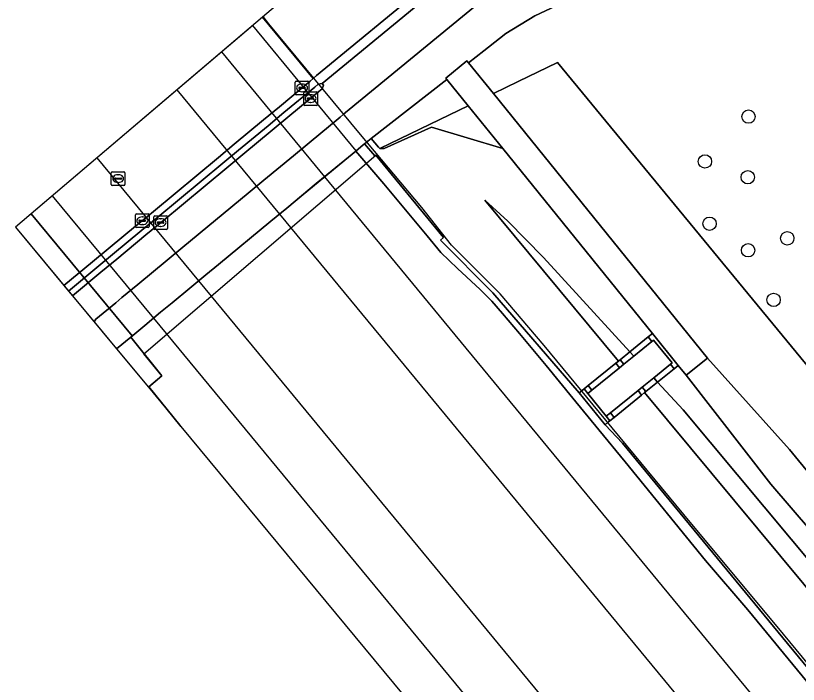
# Model space of a CAD drawing. Extents: x 159279 to 160377, y 384531 to 385888.
# Drawn here: x 159278.9 to 159336.2, y 385222.1 to 385271 of the extents above; entities that cross this region are included whole.
import ezdxf

# ---------------------------------------------------------------- set-up
doc = ezdxf.new("R2010")
doc.units = 0
for name, color, linetype in [('IMGEO_Boom', 7, 'Continuous'), ('IMGEO_Fietspad_open', 7, 'Continuous'), ('IMGEO_Geluidsscherm', 7, 'Continuous'), ('IMGEO_Gemengd_bos', 7, 'Continuous'), ('IMGEO_Grasland_overig', 7, 'Continuous'), ('IMGEO_Groenvoorziening', 7, 'Continuous'), ('IMGEO_Hek', 7, 'Continuous'), ('IMGEO_Kolk', 7, 'Continuous'), ('IMGEO_Muur', 7, 'Continuous'), ('IMGEO_Pijler', 7, 'Continuous'), ('IMGEO_Rijbaan_lokaal_gesloten', 7, 'Continuous'), ('IMGEO_Rijbaan_lokaal_open', 7, 'Continuous'), ('IMGEO_Rioolput', 7, 'Continuous'), ('IMGEO_Spoor', 7, 'Continuous'), ('IMGEO_Spoorbaan_halfverhard', 7, 'Continuous'), ('IMGEO_Struiken', 7, 'Continuous'), ('IMGEO_Terreindeel_gesloten', 7, 'Continuous'), ('IMGEO_Verkeerseiland_open', 7, 'Continuous'), ('IMGEO_Voetpad_op_trap', 7, 'Continuous'), ('IMGEO_Voetpad_open', 7, 'Continuous')]:
    doc.layers.add(name, color=color, linetype=linetype)

msp = doc.modelspace()

# ---------------------------------------------------------------- linework, layer by layer
at = {"layer": 'IMGEO_Boom'}
for centre in [(159332.548, 385263.624), (159329.36, 385260.342), (159332.495, 385259.185), (159329.699, 385255.784), (159335.389, 385254.713), (159332.519, 385253.837), (159334.388, 385250.205)]:
    msp.add_circle(centre, 0.489, dxfattribs=at)
at = {"layer": 'IMGEO_Fietspad_open'}
for points in [[(159325.421, 385285.651), (159311.046, 385274.117), (159308.051, 385271.586), (159301.323, 385266.059), (159301.413, 385265.937), (159301.325, 385265.665), (159301.081, 385265.463), (159298.819, 385263.588), (159297.663, 385262.631), (159295.504, 385260.842), (159294.349, 385259.885), (159289.577, 385255.931), (159288.422, 385254.974), (159286.276, 385253.196), (159285.121, 385252.239), (159283.041, 385250.515), (159284.631, 385248.598)], [(159284.631, 385248.598), (159284.752, 385248.794), (159286.211, 385250), (159286.663, 385250.374), (159287.819, 385251.329), (159289.967, 385253.104), (159291.123, 385254.06), (159295.899, 385258.008), (159297.056, 385258.964), (159299.217, 385260.75), (159300.374, 385261.706), (159302.64, 385263.579), (159302.869, 385263.769), (159303.045, 385263.915), (159318.526, 385276.664)]]:
    msp.add_lwpolyline(points, dxfattribs=at)
at = {"layer": 'IMGEO_Geluidsscherm'}
for points in [[(159310.803, 385254.224), (159308.618, 385256.968), (159304.127, 385262.305), (159297.428, 385270.424), (159296.997, 385270.945)], [(159382.411, 385168.447), (159379.124, 385172.521), (159369.745, 385183.861), (159363.386, 385191.53), (159356.977, 385199.317), (159350.658, 385206.925), (159347.407, 385210.884), (159341.013, 385218.592), (159334.641, 385226.29), (159328.273, 385233.942), (159322.108, 385241.391), (159317.593, 385246.87), (159314.367, 385250.647), (159310.803, 385254.224)]]:
    msp.add_lwpolyline(points, dxfattribs=at)
at = {"layer": 'IMGEO_Gemengd_bos'}
msp.add_lwpolyline([(159322.775, 385273.643), (159319.612, 385272.286), (159316.911, 385271.012), (159314.775, 385269.703), (159313.504, 385268.713), (159313.158, 385268.443), (159312.034, 385267.567), (159313.865, 385265.306), (159315.68, 385266.184), (159318.564, 385267.578), (159384.722, 385187.321), (159436.071, 385125.032), (159445.64, 385133.522)], dxfattribs=at)
at = {"layer": 'IMGEO_Grasland_overig'}
msp.add_lwpolyline([(159325.516, 385247.743), (159314.552, 385261.28), (159309.342, 385262.841), (159305.855, 385261.286), (159305.542, 385261.282), (159305.456, 385261.386), (159304.926, 385262.027), (159304.551, 385261.737), (159304.436, 385261.642), (159305.186, 385260.753), (159305.259, 385260.807), (159310.222, 385254.777), (159309.997, 385254.577), (159313.82, 385250.714), (159320.154, 385243.4), (159320.374, 385243.577), (159320.504, 385243.683), (159320.815, 385243.935), (159322.835, 385245.571), (159323.021, 385245.721), (159313.227, 385257.499), (159314.935, 385255.97), (159317.523, 385253.309), (159323.863, 385246.403), (159325.206, 385247.491)], close=True, dxfattribs=at)
for points in [[(159492.944, 385046.364), (159472.067, 385070.736), (159452.364, 385094.842), (159436.908, 385113.421), (159386.608, 385174.224), (159348.791, 385219.728), (159334.195, 385236.719), (159327.995, 385244.683), (159327.405, 385245.411), (159327.094, 385245.16), (159325.895, 385244.189), (159327.752, 385242.167), (159353.457, 385211.38), (159428.898, 385119.923), (159469.821, 385070.666), (159485.407, 385051.415)], [(159657.496, 384844.067), (159636.212, 384868.894), (159601.004, 384910.228), (159554.411, 384966.142), (159491.997, 385041.673), (159470.053, 385068.063), (159449.797, 385092.719), (159353.193, 385209.438), (159324.939, 385243.415), (159324.724, 385243.24), (159322.703, 385241.604), (159322.392, 385241.352), (159322.288, 385241.267), (159322.042, 385241.068), (159323.313, 385239.727), (159380.555, 385170.237), (159391.356, 385157.313), (159438.705, 385099.969), (159472.033, 385059.892), (159508.59, 385015.472), (159566.109, 384946.163), (159595.747, 384910.891), (159628.44, 384872.285), (159708.721, 384780.592)]]:
    msp.add_lwpolyline(points, dxfattribs=at)
at = {"layer": 'IMGEO_Groenvoorziening'}
msp.add_lwpolyline([(159309.95, 385263.412), (159312.016, 385264.412), (159310.456, 385266.337), (159304.926, 385262.027), (159305.456, 385261.386), (159305.542, 385261.282)], close=True, dxfattribs=at)
at = {"layer": 'IMGEO_Hek'}
msp.add_lwpolyline([(159315.68, 385266.184), (159318.564, 385267.578), (159384.722, 385187.321)], dxfattribs=at)
at = {"layer": 'IMGEO_Kolk'}
for p, q in [((159299.352, 385265.3), (159299.352, 385266.152)), ((159299.427, 385266.226), (159300.279, 385266.226)), ((159299.84, 385266.006), (159299.865, 385266.006)), ((159300.353, 385266.152), (159300.353, 385265.3)), ((159299.611, 385265.72), (159299.611, 385265.732)), ((159300.049, 385265.683), (159299.651, 385265.683)), ((159299.654, 385265.769), (159300.052, 385265.769)), ((159299.863, 385265.446), (159299.838, 385265.446)), ((159299.976, 385264.519), (159299.976, 385265.371)), ((159300.051, 385265.445), (159300.903, 385265.445)), ((159300.095, 385265.732), (159300.095, 385265.72)), ((159300.977, 385265.371), (159300.977, 385264.519)), ((159300.279, 385265.226), (159299.427, 385265.226)), ((159300.235, 385264.939), (159300.235, 385264.951)), ((159300.673, 385264.902), (159300.275, 385264.902)), ((159300.278, 385264.988), (159300.676, 385264.988)), ((159300.464, 385265.225), (159300.489, 385265.225)), ((159300.719, 385264.951), (159300.719, 385264.939)), ((159300.903, 385264.445), (159300.051, 385264.445)), ((159300.487, 385264.665), (159300.462, 385264.665)), ((159287.647, 385255.573), (159287.647, 385256.425)), ((159287.722, 385256.499), (159288.574, 385256.499)), ((159288.135, 385256.279), (159288.16, 385256.279)), ((159288.648, 385256.425), (159288.648, 385255.573)), ((159288.99, 385255.441), (159288.99, 385256.293)), ((159289.065, 385256.367), (159289.917, 385256.367)), ((159289.478, 385256.147), (159289.503, 385256.147)), ((159289.991, 385256.293), (159289.991, 385255.441)), ((159287.906, 385255.993), (159287.906, 385256.005)), ((159288.344, 385255.956), (159287.946, 385255.956)), ((159287.949, 385256.042), (159288.347, 385256.042)), ((159288.158, 385255.719), (159288.133, 385255.719)), ((159288.39, 385256.005), (159288.39, 385255.993)), ((159289.249, 385255.861), (159289.249, 385255.873)), ((159289.687, 385255.824), (159289.289, 385255.824)), ((159289.292, 385255.91), (159289.69, 385255.91)), ((159289.501, 385255.587), (159289.476, 385255.587)), ((159289.733, 385255.873), (159289.733, 385255.861)), ((159288.574, 385255.499), (159287.722, 385255.499)), ((159289.917, 385255.367), (159289.065, 385255.367))]:
    msp.add_line(p, q, dxfattribs=at)
for points in [[(159299.352, 385265.3), (159299.352, 385266.152)], [(159299.427, 385266.226), (159300.279, 385266.226)], [(159300.353, 385266.152), (159300.353, 385265.3)], [(159299.976, 385264.519), (159299.976, 385265.371)], [(159300.051, 385265.445), (159300.903, 385265.445)], [(159300.977, 385265.371), (159300.977, 385264.519)], [(159300.279, 385265.226), (159299.427, 385265.226)], [(159300.903, 385264.445), (159300.051, 385264.445)], [(159287.647, 385255.573), (159287.647, 385256.425)], [(159287.722, 385256.499), (159288.574, 385256.499)], [(159288.648, 385256.425), (159288.648, 385255.573)], [(159288.99, 385255.441), (159288.99, 385256.293)], [(159289.065, 385256.367), (159289.917, 385256.367)], [(159289.991, 385256.293), (159289.991, 385255.441)], [(159288.574, 385255.499), (159287.722, 385255.499)], [(159289.917, 385255.367), (159289.065, 385255.367)]]:
    msp.add_lwpolyline(points, dxfattribs=at)
for centre, radius, start, end in [((159299.429, 385266.15), 0.0765, 91.55205, 178.44795), ((159299.429, 385266.15), 0.0765, 91.55205, 178.44795), ((159300.277, 385266.15), 0.0765, 1.55205, 88.44795), ((159300.277, 385266.15), 0.0765, 1.55205, 88.44795), ((159299.429, 385265.302), 0.0765, 181.55205, 268.44795), ((159299.429, 385265.302), 0.0765, 181.55205, 268.44795), ((159299.651, 385265.729), 0.0403, 85.87752, 175.75265), ((159299.648, 385265.719), 0.0366, 178.93798, 274.71019), ((159300.053, 385265.369), 0.0765, 91.55205, 178.44795), ((159300.053, 385265.369), 0.0765, 91.55205, 178.44795), ((159300.052, 385265.726), 0.043, 264.86636, 352.45326), ((159300.056, 385265.731), 0.0386, 1.73085, 96.63898), ((159300.277, 385265.302), 0.0765, 271.55205, 358.44795), ((159300.277, 385265.302), 0.0765, 271.55205, 358.44795), ((159300.901, 385265.369), 0.0765, 1.55205, 88.44795), ((159300.901, 385265.369), 0.0765, 1.55205, 88.44795), ((159300.275, 385264.948), 0.0403, 85.87752, 175.75265), ((159300.272, 385264.938), 0.0366, 178.93798, 274.71019), ((159300.676, 385264.945), 0.043, 264.86636, 352.45326), ((159300.68, 385264.95), 0.0386, 1.73085, 96.63898), ((159300.053, 385264.521), 0.0765, 181.55205, 268.44795), ((159300.053, 385264.521), 0.0765, 181.55205, 268.44795), ((159300.901, 385264.521), 0.0765, 271.55205, 358.44795), ((159300.901, 385264.521), 0.0765, 271.55205, 358.44795), ((159287.724, 385256.423), 0.0765, 91.55205, 178.44795), ((159287.724, 385256.423), 0.0765, 91.55205, 178.44795), ((159288.572, 385256.423), 0.0765, 1.55205, 88.44795), ((159288.572, 385256.423), 0.0765, 1.55205, 88.44795), ((159289.067, 385256.291), 0.0765, 91.55205, 178.44795), ((159289.067, 385256.291), 0.0765, 91.55205, 178.44795), ((159289.915, 385256.291), 0.0765, 1.55205, 88.44795), ((159289.915, 385256.291), 0.0765, 1.55205, 88.44795), ((159287.724, 385255.575), 0.0765, 181.55205, 268.44795), ((159287.724, 385255.575), 0.0765, 181.55205, 268.44795), ((159287.946, 385256.002), 0.0403, 85.87752, 175.75265), ((159287.943, 385255.992), 0.0366, 178.93798, 274.71019), ((159288.347, 385255.999), 0.043, 264.86636, 352.45326), ((159288.351, 385256.004), 0.0386, 1.73085, 96.63898), ((159288.572, 385255.575), 0.0765, 271.55205, 358.44795), ((159288.572, 385255.575), 0.0765, 271.55205, 358.44795), ((159289.289, 385255.87), 0.0403, 85.87752, 175.75265), ((159289.286, 385255.86), 0.0366, 178.93798, 274.71019), ((159289.69, 385255.867), 0.043, 264.86636, 352.45326), ((159289.694, 385255.872), 0.0386, 1.73085, 96.63898), ((159289.067, 385255.443), 0.0765, 181.55205, 268.44795), ((159289.067, 385255.443), 0.0765, 181.55205, 268.44795), ((159289.915, 385255.443), 0.0765, 271.55205, 358.44795), ((159289.915, 385255.443), 0.0765, 271.55205, 358.44795)]:
    msp.add_arc(centre, radius, start, end, dxfattribs=at)
for centre, major_axis, ratio, start_param, end_param in [((159299.839, 385265.726), (-0.387, 0.002), 0.722429, 4.712389, 7.853982), ((159299.864, 385265.726), (-0.39, 0.002), 0.717154, 1.570796, 4.712389), ((159300.463, 385264.945), (-0.387, 0.002), 0.722429, 4.712389, 7.853982), ((159300.488, 385264.945), (-0.39, 0.002), 0.717154, 1.570796, 4.712389), ((159288.134, 385255.999), (-0.387, 0.002), 0.722429, 4.712389, 7.853982), ((159288.159, 385255.999), (-0.39, 0.002), 0.717154, 1.570796, 4.712389), ((159289.477, 385255.867), (-0.387, 0.002), 0.722429, 4.712389, 7.853982), ((159289.502, 385255.867), (-0.39, 0.002), 0.717154, 1.570796, 4.712389)]:
    msp.add_ellipse(centre, major_axis=major_axis, ratio=ratio, start_param=start_param, end_param=end_param, dxfattribs=at)
at = {"layer": 'IMGEO_Muur'}
msp.add_lwpolyline([(159288.597, 385243.812), (159289.591, 385244.64), (159288.254, 385246.254), (159305.259, 385260.807), (159310.222, 385254.777), (159309.997, 385254.577)], dxfattribs=at)
at = {"layer": 'IMGEO_Pijler'}
msp.add_lwpolyline([(159283.041, 385250.515), (159285.121, 385252.239), (159286.276, 385253.196), (159288.422, 385254.974), (159289.577, 385255.931), (159294.349, 385259.885), (159295.504, 385260.842), (159297.663, 385262.631), (159298.819, 385263.588), (159301.081, 385265.463), (159301.325, 385265.665), (159301.413, 385265.937), (159301.323, 385266.059), (159301.029, 385265.993), (159300.785, 385265.791), (159298.523, 385263.916), (159297.367, 385262.959), (159295.208, 385261.17), (159294.053, 385260.213), (159289.281, 385256.259), (159288.126, 385255.302), (159285.98, 385253.524), (159284.825, 385252.567), (159282.76, 385250.855)], close=True, dxfattribs=at)
at = {"layer": 'IMGEO_Rijbaan_lokaal_gesloten'}
msp.add_lwpolyline([(159305.054, 385277.796), (159296.958, 385270.912), (159300.674, 385266.421), (159300.913, 385266.623), (159308.984, 385273.289), (159305.054, 385277.796)], dxfattribs=at)
at = {"layer": 'IMGEO_Rijbaan_lokaal_open'}
msp.add_lwpolyline([(159282.417, 385251.268), (159284.501, 385252.989), (159285.658, 385253.944), (159287.806, 385255.719), (159288.147, 385256), (159288.961, 385256.677), (159293.727, 385260.638), (159294.881, 385261.597), (159297.037, 385263.39), (159298.191, 385264.349), (159299.849, 385265.727), (159300.446, 385266.229), (159300.674, 385266.421), (159296.958, 385270.912), (159278.878, 385255.539)], close=True, dxfattribs=at)
at = {"layer": 'IMGEO_Rioolput'}
for p, q in [((159285.958, 385259.585), (159286.81, 385259.585)), ((159285.883, 385258.659), (159285.883, 385259.511)), ((159286.142, 385259.079), (159286.142, 385259.091)), ((159286.58, 385259.042), (159286.182, 385259.042)), ((159286.185, 385259.128), (159286.583, 385259.128)), ((159286.371, 385259.365), (159286.396, 385259.365)), ((159286.626, 385259.091), (159286.626, 385259.079)), ((159286.884, 385259.511), (159286.884, 385258.659)), ((159286.81, 385258.585), (159285.958, 385258.585)), ((159286.394, 385258.805), (159286.369, 385258.805))]:
    msp.add_line(p, q, dxfattribs=at)
for points in [[(159285.958, 385259.585), (159286.81, 385259.585)], [(159285.883, 385258.659), (159285.883, 385259.511)], [(159286.884, 385259.511), (159286.884, 385258.659)], [(159286.81, 385258.585), (159285.958, 385258.585)]]:
    msp.add_lwpolyline(points, dxfattribs=at)
for centre, radius, start, end in [((159285.96, 385259.509), 0.0765, 91.55205, 178.44795), ((159285.96, 385259.509), 0.0765, 91.55205, 178.44795), ((159286.808, 385259.509), 0.0765, 1.55205, 88.44795), ((159286.808, 385259.509), 0.0765, 1.55205, 88.44795), ((159286.182, 385259.088), 0.0403, 85.87752, 175.75265), ((159286.179, 385259.078), 0.0366, 178.93798, 274.71019), ((159286.583, 385259.085), 0.043, 264.86636, 352.45326), ((159286.587, 385259.09), 0.0386, 1.73085, 96.63898), ((159285.96, 385258.661), 0.0765, 181.55205, 268.44795), ((159285.96, 385258.661), 0.0765, 181.55205, 268.44795), ((159286.808, 385258.661), 0.0765, 271.55205, 358.44795), ((159286.808, 385258.661), 0.0765, 271.55205, 358.44795)]:
    msp.add_arc(centre, radius, start, end, dxfattribs=at)
for centre, major_axis, ratio, start_param, end_param in [((159286.37, 385259.085), (-0.387, 0.002), 0.722429, 4.712389, 7.853982), ((159286.395, 385259.085), (-0.39, 0.002), 0.717154, 1.570796, 4.712389)]:
    msp.add_ellipse(centre, major_axis=major_axis, ratio=ratio, start_param=start_param, end_param=end_param, dxfattribs=at)
at = {"layer": 'IMGEO_Spoor'}
for points in [[(159293.955, 385268.358), (159301.497, 385259.214)], [(159290.691, 385265.583), (159298.199, 385256.49)], [(159284.824, 385260.595), (159292.269, 385251.591)], [(159301.497, 385259.214), (159350.26, 385200.096), (159400.347, 385139.575), (159458.506, 385069.019), (159461.408, 385065.665), (159537.085, 384973.835), (159556.866, 384949.961), (159594.941, 384904.522), (159629.132, 384864.413), (159796.415, 384670.308), (159828.837, 384632.397), (159847.171, 384610.66), (159881.165, 384569.851), (159890.023, 384559.093)], [(159281.563, 385257.822), (159288.968, 385248.86)], [(159298.199, 385256.49), (159411.661, 385119.073), (159479.574, 385036.952), (159497.518, 385015.086), (159547.984, 384954.122), (159574.623, 384922.081), (159600.311, 384891.721), (159624.474, 384863.39), (159693.925, 384782.643), (159798.951, 384660.882), (159851.357, 384599.293), (159887.061, 384556.423)], [(159292.269, 385251.591), (159303.604, 385237.883), (159381.29, 385143.78), (159423.02, 385093.315), (159434.25, 385079.86), (159454.7, 385054.967), (159609.414, 384867.732), (159645.768, 384823.978), (159681.181, 384781.708), (159706.75, 384751.729), (159755.58, 384694.837), (159880.093, 384550.14)], [(159288.968, 385248.86), (159394.808, 385120.766), (159451.562, 385051.926), (159485.007, 385011.602), (159559.99, 384920.75), (159634.682, 384830.526), (159669.934, 384788.543), (159680.14, 384776.226), (159725.395, 384723.206), (159772.582, 384668.348), (159876.925, 384547.284)]]:
    msp.add_lwpolyline(points, dxfattribs=at)
at = {"layer": 'IMGEO_Spoorbaan_halfverhard'}
msp.add_lwpolyline([(159296.242, 385270.303), (159280.021, 385256.511), (159287.406, 385247.569), (159288.342, 385248.343), (159289.498, 385249.299), (159290.346, 385250), (159291.644, 385251.074), (159292.8, 385252.03), (159293.739, 385252.807), (159297.577, 385255.977), (159303.808, 385261.123)], close=True, dxfattribs=at)
msp.add_lwpolyline([(159336.812, 385222.275), (159332.496, 385227.513), (159329.402, 385231.132), (159323.521, 385238.341), (159321.576, 385240.691), (159319.688, 385243.022), (159317.726, 385245.414), (159315.788, 385247.737), (159314.524, 385249.198), (159313.745, 385250.117), (159312.898, 385250.978), (159311.232, 385252.515), (159310.011, 385253.685), (159309.006, 385254.906), (159305.832, 385258.712), (159303.787, 385261.106), (159302.052, 385259.673), (159300.895, 385258.718), (159298.734, 385256.932), (159297.577, 385255.977), (159293.739, 385252.807), (159292.8, 385252.03), (159291.644, 385251.074), (159290.346, 385250), (159289.498, 385249.299), (159288.342, 385248.343), (159287.304, 385247.484), (159289.591, 385244.64), (159288.63, 385243.84), (159290.904, 385241.032), (159290.987, 385240.928), (159424.407, 385079.936)], dxfattribs=at)
at = {"layer": 'IMGEO_Struiken'}
for points in [[(159495.462, 385052.988), (159472.552, 385080.778), (159454.31, 385102.907), (159436.071, 385125.032), (159384.722, 385187.321), (159318.564, 385267.578), (159315.68, 385266.184), (159313.865, 385265.306), (159329.549, 385245.942), (159335.553, 385239.249), (159354.128, 385216.587), (159386.575, 385177.428), (159433.383, 385121.285), (159486.754, 385056.861)], [(159654.396, 384855.887), (159641.032, 384871.473), (159608.508, 384909.981), (159552.922, 384976.721), (159486.754, 385056.861), (159433.383, 385121.285), (159386.575, 385177.428), (159354.128, 385216.587), (159335.553, 385239.249), (159329.549, 385245.942), (159327.995, 385244.683), (159334.195, 385236.719), (159348.791, 385219.728), (159386.608, 385174.224), (159436.908, 385113.421), (159452.364, 385094.842), (159472.067, 385070.736), (159492.944, 385046.364), (159512.461, 385022.288), (159530.207, 385000.767), (159567.516, 384955.834), (159606.279, 384909.531), (159713.548, 384784.025)], [(159647.741, 384857.423), (159625.217, 384883.598), (159594.49, 384919.638), (159570.61, 384948.546), (159535.641, 384990.47), (159503.493, 385029.681), (159485.407, 385051.415), (159469.821, 385070.666), (159428.898, 385119.923), (159353.457, 385211.38), (159327.752, 385242.167), (159325.895, 385244.189), (159325.034, 385243.492), (159324.939, 385243.415), (159353.193, 385209.438), (159449.797, 385092.719), (159470.053, 385068.063), (159491.997, 385041.673), (159554.411, 384966.142), (159601.004, 384910.228), (159636.212, 384868.894), (159657.496, 384844.067)]]:
    msp.add_lwpolyline(points, dxfattribs=at)
for points in [[(159312.016, 385264.412), (159309.95, 385263.412), (159305.542, 385261.282), (159305.855, 385261.286), (159309.342, 385262.841), (159314.552, 385261.28)], [(159323.863, 385246.403), (159317.523, 385253.309), (159314.935, 385255.97), (159313.227, 385257.499), (159323.021, 385245.721), (159323.146, 385245.823)]]:
    msp.add_lwpolyline(points, close=True, dxfattribs=at)
at = {"layer": 'IMGEO_Terreindeel_gesloten'}
for points in [[(159327.995, 385244.683), (159329.549, 385245.942), (159313.865, 385265.306), (159312.034, 385267.567), (159311.926, 385267.7), (159310.372, 385266.442), (159310.456, 385266.337), (159312.016, 385264.412), (159314.552, 385261.28), (159325.516, 385247.743), (159327.405, 385245.411)], [(159280.021, 385256.511), (159278.878, 385255.539), (159286.265, 385246.625), (159287.304, 385247.484), (159287.406, 385247.569)], [(159326.826, 385245.49), (159327.094, 385245.16), (159327.405, 385245.411), (159325.516, 385247.743), (159325.206, 385247.491), (159325.473, 385247.161), (159325.603, 385247.266), (159326.956, 385245.595)], [(159288.597, 385243.812), (159288.63, 385243.84), (159289.591, 385244.64), (159287.304, 385247.484), (159286.265, 385246.625)], [(159325.473, 385247.161), (159325.206, 385247.491), (159323.863, 385246.403), (159324.151, 385246.09)], [(159323.863, 385246.403), (159323.146, 385245.823), (159323.414, 385245.493), (159324.151, 385246.09)], [(159323.021, 385245.721), (159322.835, 385245.571), (159323.103, 385245.241), (159323.414, 385245.493), (159323.146, 385245.823)], [(159323.103, 385245.241), (159322.835, 385245.571), (159320.815, 385243.935), (159321.082, 385243.605)], [(159325.608, 385244.503), (159325.895, 385244.189), (159327.094, 385245.16), (159326.826, 385245.49)], [(159324.767, 385243.822), (159325.034, 385243.492), (159325.895, 385244.189), (159325.608, 385244.503)], [(159290.987, 385240.928), (159290.904, 385241.032), (159288.63, 385243.84), (159288.597, 385243.812)], [(159320.504, 385243.683), (159320.374, 385243.577), (159320.154, 385243.4), (159322.042, 385241.068), (159322.288, 385241.267), (159322.392, 385241.352), (159322.125, 385241.682), (159320.772, 385243.353)], [(159320.815, 385243.935), (159320.504, 385243.683), (159320.772, 385243.353), (159321.082, 385243.605)], [(159322.436, 385241.934), (159322.703, 385241.604), (159324.724, 385243.24), (159324.456, 385243.57)], [(159324.456, 385243.57), (159324.724, 385243.24), (159324.939, 385243.415), (159325.034, 385243.492), (159324.767, 385243.822)], [(159322.125, 385241.682), (159322.392, 385241.352), (159322.703, 385241.604), (159322.436, 385241.934)]]:
    msp.add_lwpolyline(points, close=True, dxfattribs=at)
msp.add_lwpolyline([(159380.555, 385170.237), (159323.313, 385239.727), (159322.042, 385241.068), (159320.154, 385243.4), (159313.82, 385250.714), (159309.997, 385254.577), (159310.222, 385254.777), (159305.259, 385260.807), (159305.186, 385260.753), (159304.436, 385261.642), (159304.322, 385261.548), (159303.787, 385261.106), (159305.832, 385258.712), (159309.006, 385254.906), (159310.011, 385253.685), (159311.232, 385252.515), (159312.898, 385250.978), (159313.745, 385250.117), (159314.524, 385249.198), (159315.788, 385247.737), (159317.726, 385245.414), (159319.688, 385243.022), (159321.576, 385240.691), (159323.521, 385238.341), (159329.402, 385231.132), (159332.496, 385227.513), (159336.812, 385222.275)], dxfattribs=at)
at = {"layer": 'IMGEO_Verkeerseiland_open'}
for points in [[(159332.259, 385289.349), (159330.657, 385291.194), (159319.889, 385282.295), (159309.308, 385273.556), (159308.984, 385273.289), (159300.913, 385266.623), (159300.674, 385266.421), (159300.446, 385266.229), (159299.849, 385265.727), (159298.191, 385264.349), (159297.037, 385263.39), (159294.881, 385261.597), (159293.727, 385260.638), (159288.961, 385256.677), (159288.147, 385256), (159287.806, 385255.719), (159285.658, 385253.944), (159284.501, 385252.989), (159282.417, 385251.268), (159282.76, 385250.855)], [(159282.76, 385250.855), (159284.825, 385252.567), (159285.98, 385253.524), (159288.126, 385255.302), (159289.281, 385256.259), (159294.053, 385260.213), (159295.208, 385261.17), (159297.367, 385262.959), (159298.523, 385263.916), (159300.785, 385265.791), (159301.029, 385265.993), (159301.323, 385266.059), (159308.051, 385271.586), (159311.046, 385274.117), (159325.421, 385285.651)]]:
    msp.add_lwpolyline(points, dxfattribs=at)
at = {"layer": 'IMGEO_Voetpad_op_trap'}
msp.add_lwpolyline([(159322.436, 385241.934), (159324.456, 385243.57), (159324.767, 385243.822), (159325.608, 385244.503), (159326.826, 385245.49), (159326.956, 385245.595), (159325.603, 385247.266), (159325.473, 385247.161), (159324.151, 385246.09), (159323.414, 385245.493), (159323.103, 385245.241), (159321.082, 385243.605), (159320.772, 385243.353), (159322.125, 385241.682)], close=True, dxfattribs=at)
at = {"layer": 'IMGEO_Voetpad_open'}
msp.add_lwpolyline([(159318.526, 385276.664), (159303.045, 385263.915), (159302.869, 385263.769), (159302.64, 385263.579), (159300.374, 385261.706), (159299.217, 385260.75), (159297.056, 385258.964), (159295.899, 385258.008), (159291.123, 385254.06), (159289.967, 385253.104), (159287.819, 385251.329), (159286.663, 385250.374), (159286.211, 385250), (159284.752, 385248.794), (159284.631, 385248.598), (159286.265, 385246.625), (159287.304, 385247.484), (159288.342, 385248.343), (159289.498, 385249.299), (159290.346, 385250), (159291.644, 385251.074), (159292.8, 385252.03), (159293.739, 385252.807), (159297.577, 385255.977), (159298.734, 385256.932), (159300.895, 385258.718), (159302.052, 385259.673), (159303.787, 385261.106), (159304.322, 385261.548), (159304.436, 385261.642), (159304.551, 385261.737), (159304.926, 385262.027), (159310.456, 385266.337), (159310.372, 385266.442), (159311.926, 385267.7), (159312.034, 385267.567), (159313.158, 385268.443), (159313.504, 385268.713), (159314.775, 385269.703), (159316.911, 385271.012), (159319.612, 385272.286)], dxfattribs=at)

doc.saveas('drawing.dxf')
